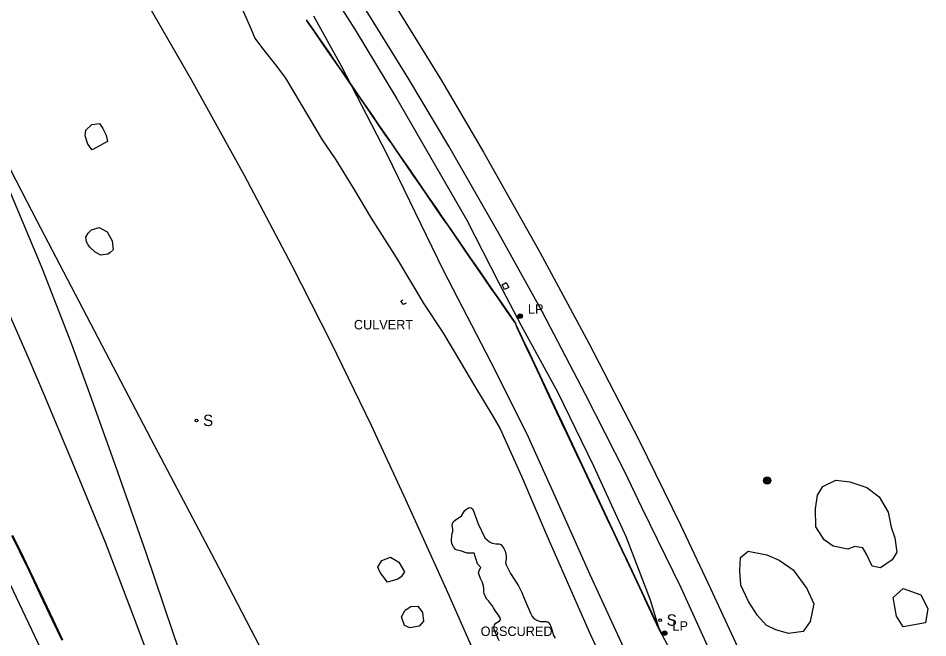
# Model space of a CAD drawing. Extents: x 368532 to 392481, y 10654822 to 10676899.
# Drawn here: x 377469.6 to 377949.2, y 10663046.4 to 10663373.3 of the extents above; entities that cross this region are included whole.
import ezdxf

# ---------------------------------------------------------------- set-up
doc = ezdxf.new("R2010")
doc.units = 0
for name, color, linetype in [('p_Catenary', 7, 'Continuous'), ('p_drainage culvert', 7, 'Continuous'), ('p_dtm obscured area', 7, 'Continuous'), ('p_railroad rr control', 7, 'Continuous'), ('p_road - paved curb', 7, 'Continuous'), ('p_road dirt road', 7, 'Continuous'), ('p_road paint stripe', 7, 'Continuous'), ('p_structure fence', 7, 'Continuous'), ('p_structure sign', 7, 'Continuous'), ('p_structure unidentified', 7, 'Continuous'), ('p_utility general pole', 7, 'Continuous'), ('p_veg woods', 7, 'Continuous')]:
    doc.layers.add(name, color=color, linetype=linetype)

msp = doc.modelspace()

# ---------------------------------------------------------------- linework, layer by layer
at = {"layer": 'p_Catenary'}
for points in [[(377621.35, 10663372.5), (377625.15, 10663366.98), (377628.95, 10663361.46), (377632.75, 10663355.94), (377636.55, 10663350.42), (377640.35, 10663344.91), (377644.15, 10663339.39), (377647.96, 10663333.87), (377651.76, 10663328.35), (377655.56, 10663322.83), (377659.36, 10663317.31), (377663.16, 10663311.79), (377666.96, 10663306.27), (377670.76, 10663300.76), (377674.56, 10663295.24), (377678.36, 10663289.72), (377682.16, 10663284.2), (377685.96, 10663278.68), (377689.76, 10663273.16), (377693.57, 10663267.64), (377697.37, 10663262.12), (377701.17, 10663256.61), (377704.97, 10663251.09), (377708.77, 10663245.57), (377712.57, 10663240.05), (377716.37, 10663234.53), (377720.17, 10663229.01), (377723.97, 10663223.49), (377727.77, 10663217.97), (377731.57, 10663212.46)], [(377621.49, 10663372.45), (377625.3, 10663366.92), (377629.12, 10663361.38), (377632.93, 10663355.85), (377636.74, 10663350.32), (377640.55, 10663344.78), (377644.36, 10663339.25), (377648.17, 10663333.72), (377651.98, 10663328.18), (377655.79, 10663322.65), (377659.6, 10663317.12), (377663.41, 10663311.58), (377667.22, 10663306.05), (377671.03, 10663300.52), (377674.84, 10663294.99), (377678.66, 10663289.45), (377682.47, 10663283.92), (377686.28, 10663278.39), (377690.09, 10663272.85), (377693.9, 10663267.32), (377697.71, 10663261.79), (377701.52, 10663256.25), (377705.33, 10663250.72), (377709.14, 10663245.19), (377712.95, 10663239.66), (377716.76, 10663234.12), (377720.57, 10663228.59), (377724.38, 10663223.06), (377728.2, 10663217.52), (377732.01, 10663211.99)], [(377730.23, 10663214.46), (377726.49, 10663219.89), (377722.75, 10663225.32), (377719.02, 10663230.75), (377715.28, 10663236.18), (377711.54, 10663241.61), (377707.8, 10663247.04), (377704.07, 10663252.47), (377700.33, 10663257.9), (377696.59, 10663263.33), (377692.86, 10663268.76), (377689.12, 10663274.19), (377685.38, 10663279.62), (377681.64, 10663285.05), (377677.91, 10663290.48), (377674.17, 10663295.91), (377670.43, 10663301.34), (377666.7, 10663306.77), (377662.96, 10663312.2), (377659.22, 10663317.63), (377655.48, 10663323.05), (377651.75, 10663328.48), (377648.01, 10663333.91), (377644.27, 10663339.34), (377640.53, 10663344.77), (377636.8, 10663350.2), (377633.06, 10663355.63), (377629.32, 10663361.06), (377625.59, 10663366.49), (377621.85, 10663371.92)], [(377623.01, 10663370.23), (377626.73, 10663364.81), (377630.46, 10663359.4), (377634.18, 10663353.98), (377637.9, 10663348.57), (377641.62, 10663343.15), (377645.34, 10663337.74), (377649.06, 10663332.32), (377652.78, 10663326.91), (377656.51, 10663321.49), (377660.23, 10663316.07), (377663.95, 10663310.66), (377667.67, 10663305.24), (377671.39, 10663299.83), (377675.11, 10663294.41), (377678.83, 10663289), (377682.55, 10663283.58), (377686.28, 10663278.17), (377690, 10663272.75), (377693.72, 10663267.34), (377697.44, 10663261.92), (377701.16, 10663256.51), (377704.88, 10663251.09), (377708.6, 10663245.68), (377712.33, 10663240.26), (377716.05, 10663234.85), (377719.77, 10663229.43), (377723.49, 10663224.02), (377727.21, 10663218.6), (377730.93, 10663213.19)], [(377808.78, 10663048.71), (377806.13, 10663054.33), (377803.47, 10663059.96), (377800.82, 10663065.58), (377798.17, 10663071.21), (377795.52, 10663076.83), (377792.87, 10663082.46), (377790.22, 10663088.08), (377787.57, 10663093.71), (377784.92, 10663099.34), (377782.27, 10663104.96), (377779.62, 10663110.59), (377776.96, 10663116.21), (377774.31, 10663121.84), (377771.66, 10663127.46), (377769.01, 10663133.09), (377766.36, 10663138.71), (377763.71, 10663144.34), (377761.06, 10663149.96), (377758.41, 10663155.59), (377755.76, 10663161.21), (377753.11, 10663166.84), (377750.45, 10663172.46), (377747.8, 10663178.09), (377745.15, 10663183.71), (377742.5, 10663189.34), (377739.85, 10663194.96), (377737.2, 10663200.59), (377734.55, 10663206.22), (377731.9, 10663211.84)], [(377732.23, 10663210.95), (377734.87, 10663205.35), (377737.52, 10663199.75), (377740.16, 10663194.14), (377742.8, 10663188.54), (377745.44, 10663182.94), (377748.08, 10663177.33), (377750.72, 10663171.73), (377753.37, 10663166.13), (377756.01, 10663160.53), (377758.65, 10663154.92), (377761.29, 10663149.32), (377763.93, 10663143.72), (377766.57, 10663138.12), (377769.21, 10663132.51), (377771.86, 10663126.91), (377774.5, 10663121.31), (377777.14, 10663115.7), (377779.78, 10663110.1), (377782.42, 10663104.5), (377785.06, 10663098.9), (377787.7, 10663093.29), (377790.35, 10663087.69), (377792.99, 10663082.09), (377795.63, 10663076.49), (377798.27, 10663070.88), (377800.91, 10663065.28), (377803.55, 10663059.68), (377806.19, 10663054.07), (377808.84, 10663048.47)], [(377732.46, 10663210.05), (377735.09, 10663204.48), (377737.71, 10663198.91), (377740.34, 10663193.33), (377742.97, 10663187.76), (377745.6, 10663182.18), (377748.22, 10663176.61), (377750.85, 10663171.03), (377753.48, 10663165.46), (377756.11, 10663159.88), (377758.73, 10663154.31), (377761.36, 10663148.74), (377763.99, 10663143.16), (377766.62, 10663137.59), (377769.24, 10663132.01), (377771.87, 10663126.44), (377774.5, 10663120.86), (377777.13, 10663115.29), (377779.75, 10663109.72), (377782.38, 10663104.14), (377785.01, 10663098.57), (377787.64, 10663092.99), (377790.26, 10663087.42), (377792.89, 10663081.84), (377795.52, 10663076.27), (377798.15, 10663070.69), (377800.77, 10663065.12), (377803.4, 10663059.55), (377806.03, 10663053.97), (377808.66, 10663048.4)], [(377732.58, 10663210.34), (377735.22, 10663204.73), (377737.86, 10663199.13), (377740.51, 10663193.53), (377743.15, 10663187.92), (377745.79, 10663182.32), (377748.43, 10663176.72), (377751.07, 10663171.12), (377753.71, 10663165.51), (377756.36, 10663159.91), (377759, 10663154.31), (377761.64, 10663148.71), (377764.28, 10663143.1), (377766.92, 10663137.5), (377769.56, 10663131.9), (377772.21, 10663126.3), (377774.85, 10663120.69), (377777.49, 10663115.09), (377780.13, 10663109.49), (377782.77, 10663103.89), (377785.41, 10663098.28), (377788.05, 10663092.68), (377790.7, 10663087.08), (377793.34, 10663081.47), (377795.98, 10663075.87), (377798.62, 10663070.27), (377801.26, 10663064.67), (377803.9, 10663059.06), (377806.55, 10663053.46), (377809.19, 10663047.86)]]:
    msp.add_lwpolyline(points, dxfattribs=at)
at = {"layer": 'p_drainage culvert'}
for p, q in [((377671.35, 10663224), (377672.46, 10663224.67)), ((377672.73, 10663222.19), (377671.35, 10663224)), ((377674.07, 10663222.95), (377672.73, 10663222.19))]:
    msp.add_line(p, q, dxfattribs=at)
at = {"layer": 'p_dtm obscured area'}
msp.add_lwpolyline([(377723.19, 10663044.85), (377721.77, 10663047.88), (377720.8, 10663050.19), (377720.42, 10663051.75), (377720.65, 10663053.24), (377721.44, 10663054.15), (377722.77, 10663055.02), (377723.58, 10663055.54), (377723.96, 10663056.04), (377723.7, 10663056.94), (377722.48, 10663058.83), (377721.29, 10663060.41), (377720.23, 10663062.18), (377719.41, 10663063.47), (377718.61, 10663064.47), (377717.5, 10663065.84), (377716.73, 10663066.82), (377715.79, 10663068.36), (377715.26, 10663069.68), (377715.17, 10663070.53), (377715.01, 10663072.15), (377714.84, 10663073.84), (377714.15, 10663075.83), (377713.3, 10663077.7), (377712.58, 10663079.58), (377712.31, 10663080.61), (377712.6, 10663081.89), (377713.2, 10663082.84), (377713.43, 10663083.49), (377711.84, 10663085.46), (377710.05, 10663091), (377706.29, 10663091.08), (377702.78, 10663092.22), (377701.07, 10663092.59), (377700.14, 10663093.01), (377699.07, 10663094.34), (377698.3, 10663095.95), (377697.97, 10663097.93), (377698.29, 10663100.26), (377698.41, 10663101.48), (377698.81, 10663102.42), (377698.71, 10663103.59), (377698.47, 10663106.06), (377698.96, 10663107.55), (377700.15, 10663108.65), (377702.02, 10663109.83), (377703.24, 10663110.81), (377704.29, 10663112.44), (377705.09, 10663113.58), (377706.08, 10663114.4), (377707.56, 10663115.17), (377708.39, 10663115.03), (377709.27, 10663114.18), (377712.07, 10663106.47), (377715.68, 10663099.2), (377718.06, 10663097.05), (377719.54, 10663096.28), (377721.42, 10663096.03), (377723.01, 10663095.93), (377723.98, 10663095.53), (377724.92, 10663094.53), (377725.63, 10663093.49), (377726.28, 10663092.14), (377726.74, 10663090.55), (377726.82, 10663089.55), (377726.81, 10663087.83), (377726.6, 10663086.16), (377726.92, 10663084.91), (377729.19, 10663080.38), (377733.29, 10663073.8), (377735.18, 10663070.18), (377736.02, 10663068.01), (377737.14, 10663065.59), (377739.87, 10663058.96), (377740.59, 10663057.64), (377741.69, 10663056.43), (377743.36, 10663055.54), (377745.04, 10663054.93), (377748.18, 10663054.99), (377748.8, 10663054.75), (377749.54, 10663054.19), (377750.42, 10663052.36), (377751.07, 10663050.25), (377751.66, 10663047.89), (377752.64, 10663046.09)], dxfattribs=at)
at = {"layer": 'p_railroad rr control'}
for points in [[(377634.58, 10663433.17), (377659.74, 10663394.03), (377692.69, 10663340.47), (377714.88, 10663302.64), (377744.62, 10663249.8), (377770.39, 10663201.87), (377796.79, 10663150.88), (377818.88, 10663105.98), (377834.7, 10663072.42), (377853.33, 10663032.08)], [(377840.31, 10663026.28), (377819.09, 10663072.66), (377798.47, 10663115.08), (377789.46, 10663133.86), (377768.78, 10663174.68), (377745.92, 10663218.55), (377723, 10663259.76), (377696.69, 10663305.72), (377675.57, 10663341.08), (377655.07, 10663374.31), (377624.68, 10663422.51), (377622.28, 10663426.07)], [(377533.14, 10663389.06), (377560.85, 10663341.04), (377588.79, 10663290.47), (377613.7, 10663243.12), (377634.41, 10663202.3), (377655.63, 10663158.5), (377673.78, 10663119.33), (377695.32, 10663071.97), (377715.09, 10663027.07), (377741.59, 10662965.55)], [(377590.08, 10662889.98), (377569.68, 10662949.66), (377549.68, 10663006.06), (377531.81, 10663054.07), (377515.57, 10663096.65), (377498.35, 10663138.59), (377483.09, 10663175.15), (377475.05, 10663194.09), (377459.92, 10663228.21), (377440.7, 10663269.48), (377423.08, 10663306.75), (377415.62, 10663322.06)], [(377447.27, 10663322.87), (377465.08, 10663281.81), (377482.07, 10663241.61), (377497.54, 10663201.82), (377506.53, 10663177.13), (377520.96, 10663136.85), (377536.83, 10663091.36), (377550.94, 10663049.62), (377568.16, 10662998.98), (377586.49, 10662945.67), (377603.25, 10662895.25)], [(377662.32, 10662915.92), (377633.85, 10662970.55), (377604.16, 10663027.92), (377573.43, 10663087.11), (377541.68, 10663147.47), (377509.84, 10663208.39), (377479.66, 10663266.26), (377460.16, 10663303.76), (377455.02, 10663314.64)]]:
    msp.add_lwpolyline(points, dxfattribs=at)
at = {"layer": 'p_road - paved curb'}
for p, q in [((377470.28, 10663092.06), (377466.3, 10663100.12)), ((377470.41, 10663092.13), (377466.43, 10663100.19)), ((377470.73, 10663092.28), (377466.75, 10663100.34)), ((377475.45, 10663081.32), (377470.28, 10663092.06)), ((377475.59, 10663081.38), (377470.41, 10663092.13)), ((377475.9, 10663081.54), (377470.73, 10663092.28)), ((377481.18, 10663069.17), (377475.45, 10663081.32)), ((377481.32, 10663069.23), (377475.59, 10663081.38)), ((377481.63, 10663069.38), (377475.9, 10663081.54)), ((377487.72, 10663055.45), (377481.18, 10663069.17)), ((377487.86, 10663055.51), (377481.32, 10663069.23)), ((377488.17, 10663055.66), (377481.63, 10663069.38)), ((377493.12, 10663045.14), (377488.17, 10663055.66)), ((377492.67, 10663044.93), (377487.72, 10663055.45)), ((377492.81, 10663044.99), (377487.86, 10663055.51))]:
    msp.add_line(p, q, dxfattribs=at)
at = {"layer": 'p_road dirt road'}
for p, q in [((377626.06, 10663400.19), (377647.29, 10663367.2)), ((377640.06, 10663347.97), (377625.37, 10663374.41)), ((377647.29, 10663367.2), (377669.27, 10663330.85)), ((377664.08, 10663301.45), (377640.06, 10663347.97)), ((377669.27, 10663330.85), (377687.03, 10663300)), ((377693.88, 10663240.27), (377664.08, 10663301.45)), ((377687.03, 10663300), (377706.06, 10663266.73)), ((377706.06, 10663266.73), (377722.91, 10663233.96)), ((377718.77, 10663192.07), (377693.88, 10663240.27)), ((377722.91, 10663233.96), (377734.84, 10663211.23)), ((377734.84, 10663211.23), (377753.86, 10663176.22)), ((377737.72, 10663154.2), (377718.77, 10663192.07)), ((377753.86, 10663176.22), (377772.9, 10663137.11)), ((377753.1, 10663120.28), (377737.72, 10663154.2)), ((377772.9, 10663137.11), (377790.23, 10663099.53)), ((377771.19, 10663079.53), (377753.1, 10663120.28)), ((377790.23, 10663099.53), (377802.89, 10663066.35)), ((377791.02, 10663036.53), (377771.19, 10663079.53)), ((377802.89, 10663066.35), (377807.53, 10663050.67)), ((377807.53, 10663050.67), (377819.37, 10663028.73))]:
    msp.add_line(p, q, dxfattribs=at)
at = {"layer": 'p_road paint stripe'}
msp.add_line((377465.28, 10663074.41), (377482.85, 10663037.32), dxfattribs=at)
at = {"layer": 'p_structure fence'}
for p, q in [((377586.25, 10663381.45), (377592.18, 10663367.81)), ((377592.18, 10663367.81), (377594.41, 10663362.83)), ((377594.41, 10663362.83), (377598.41, 10663357.38)), ((377598.41, 10663357.38), (377605.94, 10663347.91)), ((377605.94, 10663347.91), (377610.56, 10663341.64)), ((377610.56, 10663341.64), (377622.71, 10663321.26)), ((377622.71, 10663321.26), (377629.81, 10663309.15)), ((377629.81, 10663309.15), (377637, 10663298.62)), ((377637, 10663298.62), (377646.92, 10663282.58)), ((377646.92, 10663282.58), (377655.37, 10663268.25)), ((377655.37, 10663268.25), (377668.81, 10663247.1)), ((377668.81, 10663247.1), (377683.5, 10663222.67)), ((377683.5, 10663222.67), (377693.52, 10663207.38)), ((377693.52, 10663207.38), (377702.76, 10663191.75)), ((377702.76, 10663191.75), (377710.13, 10663179.36)), ((377710.13, 10663179.36), (377719.85, 10663163.23)), ((377719.85, 10663163.23), (377723.79, 10663156.67)), ((377723.79, 10663156.67), (377734.89, 10663131.74)), ((377734.89, 10663131.74), (377748.28, 10663100.43)), ((377748.28, 10663100.43), (377763.66, 10663065.51)), ((377763.66, 10663065.51), (377771.38, 10663047.91)), ((377771.38, 10663047.91), (377778.67, 10663032.39))]:
    msp.add_line(p, q, dxfattribs=at)
at = {"layer": 'p_structure sign'}
for centre in [(377563.58, 10663160.99), (377808.02, 10663055.63)]:
    msp.add_circle(centre, 0.713, dxfattribs=at)
at = {"layer": 'p_structure unidentified'}
for p, q in [((377724.71, 10663232.62), (377726.95, 10663233.78)), ((377726.95, 10663233.78), (377728.29, 10663231.23)), ((377725.97, 10663230.16), (377724.71, 10663232.62)), ((377728.29, 10663231.23), (377725.97, 10663230.16))]:
    msp.add_line(p, q, dxfattribs=at)
at = {"layer": 'p_utility general pole'}
for centre, radius in [((377734.24, 10663216.11), 1.19), ((377734.24, 10663216.11), 0.901), ((377734.24, 10663216.11), 0.608), ((377734.24, 10663216.11), 0.337), ((377734.24, 10663216.11), 0.12), ((377864.54, 10663129.35), 1.9), ((377864.54, 10663129.35), 1.44), ((377864.54, 10663129.35), 0.973), ((377864.54, 10663129.35), 0.539), ((377864.54, 10663129.35), 0.192), ((377810.43, 10663048.82), 1.19), ((377810.43, 10663048.82), 0.901), ((377810.43, 10663048.82), 0.608), ((377810.43, 10663048.82), 0.337), ((377810.43, 10663048.82), 0.12)]:
    msp.add_circle(centre, radius, dxfattribs=at)
at = {"layer": 'p_veg woods'}
for points in [[(377508.49, 10663303.89), (377506.32, 10663306.89), (377504.85, 10663311.3), (377505.29, 10663314.28), (377508.34, 10663317.15), (377512.38, 10663317.79), (377514.21, 10663315.06), (377515.97, 10663311.57), (377516.73, 10663308.28)], [(377513.14, 10663248.3), (377510.14, 10663249.85), (377507.32, 10663252.53), (377506.44, 10663253.64), (377505.5, 10663255.34), (377505.19, 10663257.78), (377506.42, 10663259.82), (377508.31, 10663261.65), (377512.28, 10663262.85), (377516.55, 10663260.55), (377519.14, 10663255.75), (377519.58, 10663251.15), (377518.05, 10663249.68), (377516.78, 10663248.77)], [(377899.21, 10663094.79), (377894.6, 10663098.12), (377890.12, 10663104.98), (377889.91, 10663114.47), (377890.97, 10663121.6), (377893.78, 10663126.28), (377900.74, 10663129.55), (377908, 10663128.72), (377916.97, 10663125.7), (377923.63, 10663120.68), (377928.24, 10663112.59), (377929.82, 10663104.69), (377931.82, 10663099.1), (377932.95, 10663091.53), (377930.38, 10663087.52), (377924.31, 10663083.33), (377919.87, 10663084.25), (377916.83, 10663090.47), (377914.93, 10663093.89), (377910.71, 10663094.61), (377907.07, 10663093.13)], [(377863.93, 10663053.02), (377859.37, 10663058.2), (377854.68, 10663065.52), (377850.64, 10663074.11), (377850, 10663081.75), (377850.49, 10663088.77), (377854.41, 10663092), (377864.31, 10663090.08), (377870.88, 10663087.25), (377878.16, 10663082.31), (377885.38, 10663072.39), (377889.19, 10663064.35), (377887.16, 10663054.96), (377883.45, 10663049.62), (377875.82, 10663048.56), (377869.05, 10663050.65)], [(377664.37, 10663075.72), (377660.35, 10663080.87), (377659.19, 10663083.71), (377661.33, 10663087.18), (377665.8, 10663088.99), (377670.21, 10663086.31), (377673.27, 10663081.25), (377671.44, 10663078.48), (377669.8, 10663077.34)], [(377936.29, 10663052.13), (377932.62, 10663057.81), (377930.95, 10663067.61), (377936.17, 10663072.41), (377945.45, 10663069), (377949.2, 10663061.81), (377948.07, 10663054.31)], [(377676.15, 10663051.65), (377673.26, 10663052.86), (377671.63, 10663057.51), (377673.53, 10663061), (377676.67, 10663062.82), (377680.22, 10663063.09), (377682.76, 10663059.77), (377683.26, 10663055.07), (377680.97, 10663052.56)]]:
    msp.add_lwpolyline(points, close=True, dxfattribs=at)

# ---------------------------------------------------------------- texts
at = {"layer": 'p_drainage culvert'}
msp.add_text(' CULVERT', height=5, dxfattribs=at).set_placement((377644.72, 10663209.09))
at = {"layer": 'p_dtm obscured area'}
msp.add_text(' OBSCURED', height=5, dxfattribs=at).set_placement((377711.56, 10663047.32))
at = {"layer": 'p_structure sign'}
for p in [(377567.04, 10663158.09), (377811.48, 10663052.73)]:
    msp.add_text('S', height=6, dxfattribs=at).set_placement(p)
at = {"layer": 'p_utility general pole'}
for p in [(377738.35, 10663217.41), (377814.55, 10663050.12)]:
    msp.add_text('LP', height=5, dxfattribs=at).set_placement(p)

doc.saveas('drawing.dxf')
